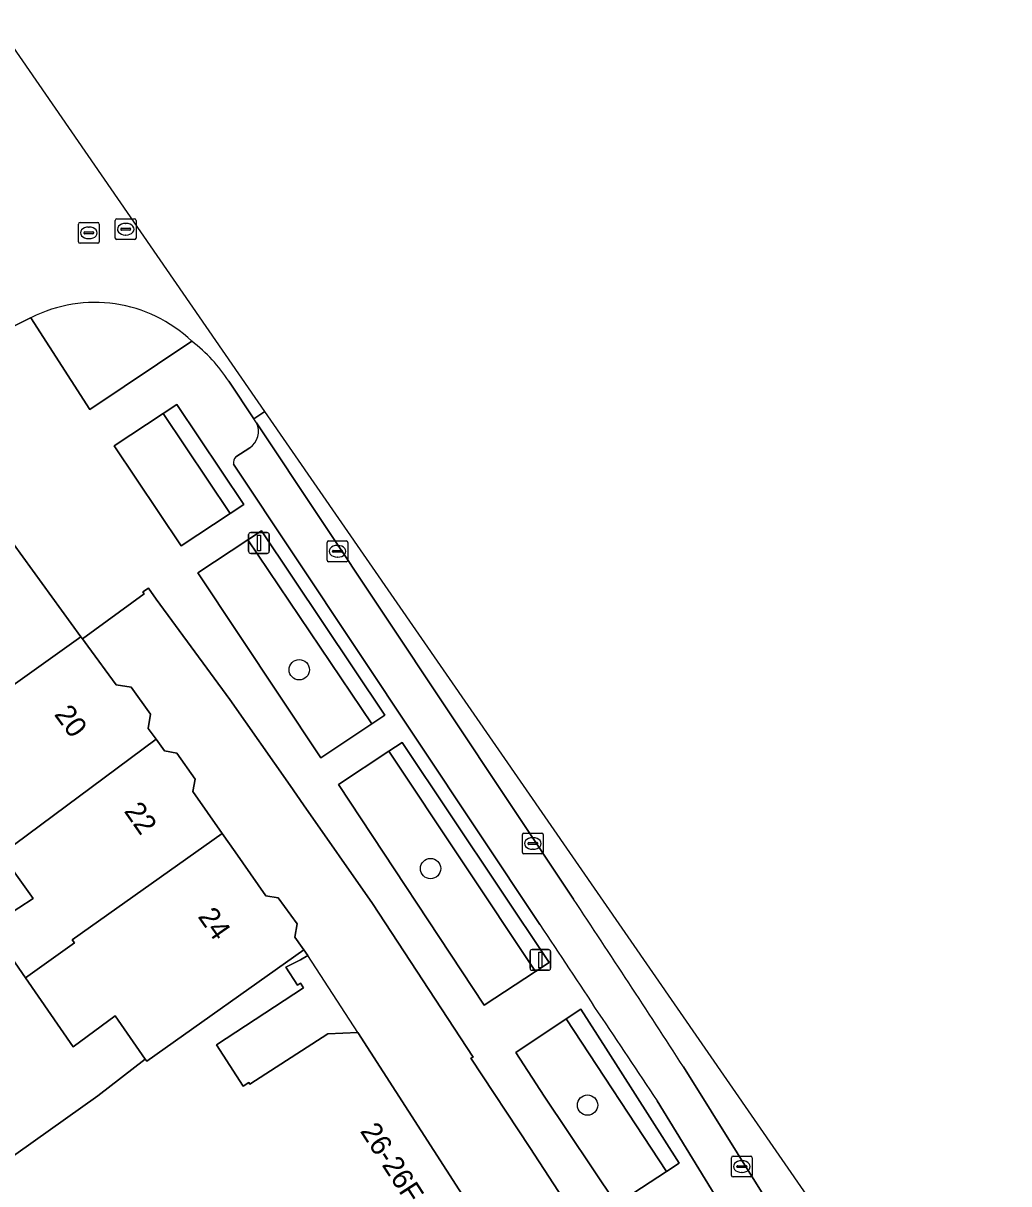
# Model space of a CAD drawing. Extents: x 159262 to 160143, y 383399 to 384319.
# Drawn here: x 159523.8 to 159571.2, y 384203.2 to 384259.1 of the extents above; entities that cross this region are included whole.
import ezdxf

# ---------------------------------------------------------------- set-up
doc = ezdxf.new("R2010")
doc.units = 0
for name, color, linetype in [('IMGEO_Boom', 7, 'Continuous'), ('IMGEO_Erf', 7, 'Continuous'), ('IMGEO_Groenvoorziening', 7, 'Continuous'), ('IMGEO_Kolk', 7, 'Continuous'), ('IMGEO_Lichtmast', 7, 'Continuous'), ('IMGEO_Pand', 7, 'Continuous'), ('IMGEO_Pand_nummerreeks', 7, 'Continuous'), ('IMGEO_Pand_overbouw', 7, 'Continuous'), ('IMGEO_Parkeervlak_open', 7, 'Continuous'), ('IMGEO_Rijbaan_lokaal_gesloten', 7, 'Continuous'), ('IMGEO_Rijbaan_lokaal_open', 7, 'Continuous'), ('IMGEO_Rioolput', 7, 'Continuous'), ('IMGEO_Voetpad_open', 7, 'Continuous')]:
    doc.layers.add(name, color=color, linetype=linetype)

msp = doc.modelspace()

# ---------------------------------------------------------------- linework, layer by layer
at = {"layer": 'IMGEO_Boom'}
for centre in [(159537.04, 384227.953), (159543.359, 384218.378), (159550.915, 384206.992)]:
    msp.add_circle(centre, 0.489, dxfattribs=at)
at = {"layer": 'IMGEO_Erf'}
for points in [[(159551.354, 384200.029), (159548.142, 384204.946), (159545.303, 384209.26), (159545.411, 384209.299), (159540.561, 384216.702), (159537.239, 384221.447), (159536.601, 384222.376), (159533.693, 384226.516), (159530.148, 384231.353), (159529.775, 384231.885), (159529.513, 384231.702), (159529.577, 384231.612), (159526.601, 384229.44), (159526.855, 384229.09), (159528.225, 384227.23), (159528.948, 384227.113), (159529.882, 384225.819), (159529.77, 384225.131), (159530.151, 384224.613), (159530.554, 384224.04), (159531.139, 384223.938), (159532.024, 384222.678), (159531.92, 384222.085), (159533.323, 384220.076), (159533.949, 384219.18), (159535.438, 384217.06), (159536.02, 384216.97), (159536.932, 384215.726), (159536.831, 384215.074), (159537.183, 384214.573), (159537.256, 384214.469), (159537.447, 384214.197), (159537.097, 384213.979), (159536.397, 384213.631), (159536.96, 384212.765), (159537.102, 384212.859), (159537.248, 384212.638), (159533.063, 384209.899), (159534.332, 384207.903), (159534.609, 384208.082), (159534.664, 384207.998), (159538.42, 384210.43), (159539.863, 384210.481), (159547.183, 384199.12)], [(159522.678, 384204.112), (159527.344, 384207.445), (159529.629, 384209.206), (159528.17, 384211.293), (159526.162, 384209.805), (159523.859, 384213.125), (159522.149, 384215.591), (159524.231, 384216.942), (159522.712, 384219.072)]]:
    msp.add_lwpolyline(points, dxfattribs=at)
at = {"layer": 'IMGEO_Groenvoorziening'}
msp.add_lwpolyline([(159524.126, 384244.897), (159526.957, 384240.487), (159531.872, 384243.763)], dxfattribs=at)
for points in [[(159531.147, 384240.721), (159530.496, 384240.292), (159533.718, 384235.468), (159534.375, 384235.901)], [(159530.496, 384240.292), (159528.132, 384238.735), (159531.352, 384233.91), (159533.718, 384235.468)], [(159534.571, 384234.208), (159532.158, 384232.612), (159538.072, 384223.706), (159540.527, 384225.34)], [(159535.215, 384234.634), (159534.571, 384234.208), (159540.527, 384225.34), (159541.159, 384225.761)], [(159541.995, 384224.454), (159541.351, 384224.029), (159548.406, 384213.417), (159549.073, 384213.853)], [(159541.351, 384224.029), (159538.927, 384222.428), (159545.947, 384211.809), (159548.406, 384213.417)], [(159550.589, 384211.609), (159549.886, 384211.139), (159554.72, 384203.802), (159555.33, 384204.201), (159551.795, 384209.739)], [(159549.886, 384211.139), (159547.465, 384209.522), (159548.833, 384207.424), (159552.31, 384202.225), (159554.72, 384203.802)]]:
    msp.add_lwpolyline(points, close=True, dxfattribs=at)
msp.add_arc((159527.197, 384238.853), 6.78, 46.4079, 116.9345, dxfattribs=at)
at = {"layer": 'IMGEO_Kolk'}
for p, q in [((159538.452, 384234.155), (159539.304, 384234.155)), ((159538.377, 384233.229), (159538.377, 384234.081)), ((159538.636, 384233.649), (159538.636, 384233.661)), ((159539.074, 384233.612), (159538.676, 384233.612)), ((159538.679, 384233.698), (159539.077, 384233.698)), ((159538.865, 384233.935), (159538.89, 384233.935)), ((159539.12, 384233.661), (159539.12, 384233.649)), ((159539.378, 384234.081), (159539.378, 384233.229)), ((159539.304, 384233.155), (159538.452, 384233.155)), ((159538.888, 384233.375), (159538.863, 384233.375)), ((159547.782, 384219.161), (159547.782, 384220.013)), ((159547.857, 384220.087), (159548.709, 384220.087)), ((159548.084, 384219.63), (159548.482, 384219.63)), ((159548.27, 384219.867), (159548.295, 384219.867)), ((159548.783, 384220.013), (159548.783, 384219.161)), ((159548.709, 384219.087), (159547.857, 384219.087)), ((159548.041, 384219.581), (159548.041, 384219.593)), ((159548.479, 384219.544), (159548.081, 384219.544)), ((159548.293, 384219.307), (159548.268, 384219.307)), ((159548.525, 384219.593), (159548.525, 384219.581)), ((159557.844, 384203.606), (159557.844, 384204.458)), ((159557.919, 384204.532), (159558.771, 384204.532)), ((159558.103, 384204.026), (159558.103, 384204.038)), ((159558.541, 384203.989), (159558.143, 384203.989)), ((159558.146, 384204.075), (159558.544, 384204.075)), ((159558.332, 384204.312), (159558.357, 384204.312)), ((159558.587, 384204.038), (159558.587, 384204.026)), ((159558.845, 384204.458), (159558.845, 384203.606)), ((159558.771, 384203.532), (159557.919, 384203.532)), ((159558.355, 384203.752), (159558.33, 384203.752))]:
    msp.add_line(p, q, dxfattribs=at)
for points in [[(159538.452, 384234.155), (159539.304, 384234.155)], [(159538.377, 384233.229), (159538.377, 384234.081)], [(159539.378, 384234.081), (159539.378, 384233.229)], [(159539.304, 384233.155), (159538.452, 384233.155)], [(159547.782, 384219.161), (159547.782, 384220.013)], [(159547.857, 384220.087), (159548.709, 384220.087)], [(159548.783, 384220.013), (159548.783, 384219.161)], [(159548.709, 384219.087), (159547.857, 384219.087)], [(159557.844, 384203.606), (159557.844, 384204.458)], [(159557.919, 384204.532), (159558.771, 384204.532)], [(159558.845, 384204.458), (159558.845, 384203.606)], [(159558.771, 384203.532), (159557.919, 384203.532)]]:
    msp.add_lwpolyline(points, dxfattribs=at)
for centre, radius, start, end in [((159538.454, 384234.079), 0.0765, 91.552, 178.448), ((159538.454, 384234.079), 0.0765, 91.552, 178.448), ((159539.302, 384234.079), 0.0765, 1.552, 88.448), ((159539.302, 384234.079), 0.0765, 1.552, 88.448), ((159538.676, 384233.658), 0.0403, 85.8775, 175.7526), ((159538.673, 384233.648), 0.0366, 178.938, 274.7102), ((159539.077, 384233.655), 0.043, 264.8664, 352.4533), ((159539.081, 384233.66), 0.0386, 1.7309, 96.639), ((159538.454, 384233.231), 0.0765, 181.552, 268.448), ((159538.454, 384233.231), 0.0765, 181.552, 268.448), ((159539.302, 384233.231), 0.0765, 271.552, 358.448), ((159539.302, 384233.231), 0.0765, 271.552, 358.448), ((159547.859, 384220.011), 0.0765, 91.552, 178.448), ((159547.859, 384220.011), 0.0765, 91.552, 178.448), ((159548.081, 384219.59), 0.0403, 85.8775, 175.7526), ((159548.486, 384219.592), 0.0386, 1.7309, 96.639), ((159548.707, 384220.011), 0.0765, 1.552, 88.448), ((159548.707, 384220.011), 0.0765, 1.552, 88.448), ((159547.859, 384219.163), 0.0765, 181.552, 268.448), ((159547.859, 384219.163), 0.0765, 181.552, 268.448), ((159548.078, 384219.58), 0.0366, 178.938, 274.7102), ((159548.482, 384219.587), 0.043, 264.8664, 352.4533), ((159548.707, 384219.163), 0.0765, 271.552, 358.448), ((159548.707, 384219.163), 0.0765, 271.552, 358.448), ((159557.921, 384204.456), 0.0765, 91.552, 178.448), ((159557.921, 384204.456), 0.0765, 91.552, 178.448), ((159558.143, 384204.035), 0.0403, 85.8775, 175.7526), ((159558.14, 384204.025), 0.0366, 178.938, 274.7102), ((159558.544, 384204.032), 0.043, 264.8664, 352.4533), ((159558.548, 384204.037), 0.0386, 1.7309, 96.639), ((159558.769, 384204.456), 0.0765, 1.552, 88.448), ((159558.769, 384204.456), 0.0765, 1.552, 88.448), ((159557.921, 384203.608), 0.0765, 181.552, 268.448), ((159557.921, 384203.608), 0.0765, 181.552, 268.448), ((159558.769, 384203.608), 0.0765, 271.552, 358.448), ((159558.769, 384203.608), 0.0765, 271.552, 358.448)]:
    msp.add_arc(centre, radius, start, end, dxfattribs=at)
for centre, major_axis, ratio, start_param, end_param in [((159538.864, 384233.655), (-0.387, 0.002), 0.722429, 4.712389, 7.853982), ((159538.889, 384233.655), (-0.39, 0.002), 0.717154, 1.570796, 4.712389), ((159548.269, 384219.587), (-0.387, 0.002), 0.722429, 4.712389, 7.853982), ((159548.294, 384219.587), (-0.39, 0.002), 0.717154, 1.570796, 4.712389), ((159558.331, 384204.032), (-0.387, 0.002), 0.722429, 4.712389, 7.853982), ((159558.356, 384204.032), (-0.39, 0.002), 0.717154, 1.570796, 4.712389)]:
    msp.add_ellipse(centre, major_axis=major_axis, ratio=ratio, start_param=start_param, end_param=end_param, dxfattribs=at)
at = {"layer": 'IMGEO_Lichtmast'}
for p, q in [((159534.604, 384233.655), (159534.604, 384234.455)), ((159534.604, 384234.455), (159534.604, 384233.655)), ((159534.704, 384234.555), (159535.494, 384234.555)), ((159535.494, 384234.555), (159534.704, 384234.555)), ((159535.594, 384234.455), (159535.594, 384233.655)), ((159535.594, 384233.655), (159535.594, 384234.455)), ((159535.494, 384233.555), (159534.704, 384233.555)), ((159534.704, 384233.555), (159535.494, 384233.555)), ((159548.148, 384213.582), (159548.148, 384214.382)), ((159548.148, 384214.382), (159548.148, 384213.582)), ((159548.248, 384214.482), (159549.038, 384214.482)), ((159549.038, 384214.482), (159548.248, 384214.482)), ((159549.138, 384214.382), (159549.138, 384213.582)), ((159549.138, 384213.582), (159549.138, 384214.382)), ((159549.038, 384213.482), (159548.248, 384213.482)), ((159548.248, 384213.482), (159549.038, 384213.482))]:
    msp.add_line(p, q, dxfattribs=at)
for points in [[(159535.024, 384234.43), (159535.174, 384234.43), (159535.174, 384233.68), (159535.024, 384233.68), (159535.024, 384234.43)], [(159548.568, 384214.357), (159548.718, 384214.357), (159548.718, 384213.607), (159548.568, 384213.607), (159548.568, 384214.357)]]:
    msp.add_lwpolyline(points, dxfattribs=at)
for centre, start, end in [((159534.704, 384234.455), 90, 180), ((159534.704, 384234.455), 90, 180), ((159535.494, 384234.455), 0, 90), ((159535.494, 384234.455), 360, 90), ((159534.704, 384233.655), 180, 270), ((159534.704, 384233.655), 180, 270), ((159535.494, 384233.655), 270, 0), ((159535.494, 384233.655), 270, 0), ((159548.248, 384214.382), 90, 180), ((159548.248, 384214.382), 90, 180), ((159549.038, 384214.382), 0, 90), ((159549.038, 384214.382), 360, 90), ((159548.248, 384213.582), 180, 270), ((159548.248, 384213.582), 180, 270), ((159549.038, 384213.582), 270, 0), ((159549.038, 384213.582), 270, 0)]:
    msp.add_arc(centre, 0.1, start, end, dxfattribs=at)
at = {"layer": 'IMGEO_Pand'}
for points in [[(159526.529, 384229.54), (159523.274, 384234.029), (159522.063, 384234.31), (159510.153, 384228.281), (159507.936, 384227.159), (159507.779, 384227.08), (159511.831, 384219.063), (159512.037, 384218.606), (159514.484, 384220.351), (159514.917, 384220.659), (159514.693, 384221.103), (159513.243, 384223.971), (159514.922, 384224.821), (159516.242, 384222.207)], [(159530.151, 384224.613), (159529.77, 384225.131), (159529.882, 384225.819), (159528.948, 384227.113), (159528.225, 384227.23), (159526.855, 384229.09), (159526.601, 384229.44), (159526.529, 384229.54), (159516.242, 384222.207), (159518.295, 384219.209), (159519.627, 384220.14), (159521.178, 384221.224), (159522.712, 384219.072)], [(159523.859, 384213.125), (159526.215, 384214.8), (159526.111, 384214.947), (159533.323, 384220.076), (159531.92, 384222.085), (159532.024, 384222.678), (159531.139, 384223.938), (159530.554, 384224.04), (159530.151, 384224.613), (159522.712, 384219.072), (159524.231, 384216.942), (159522.149, 384215.591)], [(159537.256, 384214.469), (159537.183, 384214.573), (159536.831, 384215.074), (159536.932, 384215.726), (159536.02, 384216.97), (159535.438, 384217.06), (159533.949, 384219.18), (159533.323, 384220.076), (159526.111, 384214.947), (159526.215, 384214.8), (159523.859, 384213.125), (159526.162, 384209.805), (159528.17, 384211.293), (159529.629, 384209.206), (159529.701, 384209.102)], [(159539.863, 384210.481), (159538.42, 384210.43), (159534.664, 384207.998), (159534.609, 384208.082), (159534.332, 384207.903), (159533.063, 384209.899), (159537.248, 384212.638), (159537.102, 384212.859), (159536.96, 384212.765), (159536.397, 384213.631), (159537.097, 384213.979), (159537.447, 384214.197), (159537.256, 384214.469), (159529.701, 384209.102), (159529.629, 384209.206), (159527.344, 384207.445), (159522.678, 384204.112), (159520.261, 384202.395), (159523.251, 384196.485), (159527.926, 384185.757), (159531.721, 384188.044), (159547.992, 384197.852), (159547.811, 384198.149), (159547.183, 384199.12)]]:
    msp.add_lwpolyline(points, close=True, dxfattribs=at)
at = {"layer": 'IMGEO_Pand_overbouw'}
msp.add_lwpolyline([(159539.863, 384210.481), (159537.447, 384214.197), (159537.097, 384213.979), (159536.397, 384213.631), (159536.96, 384212.765), (159537.102, 384212.859), (159537.248, 384212.638), (159533.063, 384209.899), (159534.332, 384207.903), (159534.609, 384208.082), (159534.664, 384207.998), (159538.42, 384210.43)], close=True, dxfattribs=at)
at = {"layer": 'IMGEO_Parkeervlak_open'}
for points in [[(159550.244, 384216.906), (159534.977, 384239.84)], [(159534.66, 384238.638), (159533.989, 384238.203)], [(159533.876, 384237.843), (159548.622, 384215.688)], [(159571.194, 384183.742), (159555.529, 384208.842)], [(159554.271, 384207.194), (159569.528, 384182.286)]]:
    msp.add_lwpolyline(points, dxfattribs=at)
for centre, radius, start, end in [((159534.137, 384239.419), 0.939, 303.7999, 26.6519), ((159534.242, 384237.926), 0.375, 132.4108, 192.7362), ((158898.261, 383783.844), 782.703, 32.887215, 33.593004), ((160397.157, 384773.887), 1015.676, 213.338472, 213.913924)]:
    msp.add_arc(centre, radius, start, end, dxfattribs=at)
at = {"layer": 'IMGEO_Rijbaan_lokaal_gesloten'}
for points in [[(159561.466, 384202.663), (159535.383, 384240.391), (159534.856, 384240.024)], [(159534.977, 384239.84), (159550.244, 384216.906)], [(159555.529, 384208.842), (159571.194, 384183.742)]]:
    msp.add_lwpolyline(points, dxfattribs=at)
for centre, radius, start, end in [((159534.174, 384239.444), 0.896, 26.2685, 40.3901), ((158898.261, 383783.844), 782.703, 32.887215, 33.593004)]:
    msp.add_arc(centre, radius, start, end, dxfattribs=at)
at = {"layer": 'IMGEO_Rijbaan_lokaal_open'}
for points in [[(159535.383, 384240.391), (159522.463, 384259.078), (159522.442, 384259.065), (159523.046, 384257.984)], [(159519.045, 384247.818), (159517.909, 384247.254), (159517.47, 384247.014), (159519.679, 384242.663), (159520.998, 384243.342), (159524.107, 384244.887), (159524.126, 384244.897)], [(159533.645, 384241.837), (159534.856, 384240.024), (159535.383, 384240.391)]]:
    msp.add_lwpolyline(points, dxfattribs=at)
for centre, radius, start, end in [((159527.197, 384238.853), 6.78, 46.4079, 116.9345), ((159527.255, 384237.734), 7.594, 32.7064, 52.5565)]:
    msp.add_arc(centre, radius, start, end, dxfattribs=at)
at = {"layer": 'IMGEO_Rioolput'}
for p, q in [((159526.411, 384248.559), (159526.411, 384249.411)), ((159526.486, 384249.485), (159527.338, 384249.485)), ((159526.899, 384249.265), (159526.924, 384249.265)), ((159527.412, 384249.411), (159527.412, 384248.559)), ((159528.185, 384248.735), (159528.185, 384249.587)), ((159528.26, 384249.661), (159529.112, 384249.661)), ((159528.673, 384249.441), (159528.698, 384249.441)), ((159529.186, 384249.587), (159529.186, 384248.735)), ((159526.67, 384248.979), (159526.67, 384248.991)), ((159527.108, 384248.942), (159526.71, 384248.942)), ((159526.713, 384249.028), (159527.111, 384249.028)), ((159526.922, 384248.705), (159526.897, 384248.705)), ((159527.154, 384248.991), (159527.154, 384248.979)), ((159528.444, 384249.155), (159528.444, 384249.167)), ((159528.882, 384249.118), (159528.484, 384249.118)), ((159528.487, 384249.204), (159528.885, 384249.204)), ((159528.696, 384248.881), (159528.671, 384248.881)), ((159528.928, 384249.167), (159528.928, 384249.155)), ((159527.338, 384248.485), (159526.486, 384248.485)), ((159529.112, 384248.661), (159528.26, 384248.661))]:
    msp.add_line(p, q, dxfattribs=at)
for points in [[(159526.411, 384248.559), (159526.411, 384249.411)], [(159526.486, 384249.485), (159527.338, 384249.485)], [(159527.412, 384249.411), (159527.412, 384248.559)], [(159528.185, 384248.735), (159528.185, 384249.587)], [(159528.26, 384249.661), (159529.112, 384249.661)], [(159529.186, 384249.587), (159529.186, 384248.735)], [(159527.338, 384248.485), (159526.486, 384248.485)], [(159529.112, 384248.661), (159528.26, 384248.661)]]:
    msp.add_lwpolyline(points, dxfattribs=at)
for centre, radius, start, end in [((159526.488, 384249.409), 0.0765, 91.552, 178.448), ((159526.488, 384249.409), 0.0765, 91.552, 178.448), ((159527.336, 384249.409), 0.0765, 1.552, 88.448), ((159527.336, 384249.409), 0.0765, 1.552, 88.448), ((159528.262, 384249.585), 0.0765, 91.552, 178.448), ((159528.262, 384249.585), 0.0765, 91.552, 178.448), ((159529.11, 384249.585), 0.0765, 1.552, 88.448), ((159529.11, 384249.585), 0.0765, 1.552, 88.448), ((159526.71, 384248.988), 0.0403, 85.8775, 175.7526), ((159526.707, 384248.978), 0.0366, 178.938, 274.7102), ((159527.111, 384248.985), 0.043, 264.8664, 352.4533), ((159527.115, 384248.99), 0.0386, 1.7309, 96.639), ((159528.262, 384248.737), 0.0765, 181.552, 268.448), ((159528.262, 384248.737), 0.0765, 181.552, 268.448), ((159528.484, 384249.164), 0.0403, 85.8775, 175.7526), ((159528.481, 384249.154), 0.0366, 178.938, 274.7102), ((159528.885, 384249.161), 0.043, 264.8664, 352.4533), ((159528.889, 384249.166), 0.0386, 1.7309, 96.639), ((159529.11, 384248.737), 0.0765, 271.552, 358.448), ((159529.11, 384248.737), 0.0765, 271.552, 358.448), ((159526.488, 384248.561), 0.0765, 181.552, 268.448), ((159526.488, 384248.561), 0.0765, 181.552, 268.448), ((159527.336, 384248.561), 0.0765, 271.552, 358.448), ((159527.336, 384248.561), 0.0765, 271.552, 358.448)]:
    msp.add_arc(centre, radius, start, end, dxfattribs=at)
for centre, major_axis, ratio, start_param, end_param in [((159526.898, 384248.985), (-0.387, 0.002), 0.722429, 4.712389, 7.853982), ((159526.923, 384248.985), (-0.39, 0.002), 0.717154, 1.570796, 4.712389), ((159528.672, 384249.161), (-0.387, 0.002), 0.722429, 4.712389, 7.853982), ((159528.697, 384249.161), (-0.39, 0.002), 0.717154, 1.570796, 4.712389)]:
    msp.add_ellipse(centre, major_axis=major_axis, ratio=ratio, start_param=start_param, end_param=end_param, dxfattribs=at)
at = {"layer": 'IMGEO_Voetpad_open'}
for points in [[(159531.872, 384243.763), (159526.957, 384240.487), (159524.126, 384244.897), (159524.107, 384244.887), (159520.998, 384243.342)], [(159534.856, 384240.024), (159533.645, 384241.837)], [(159533.989, 384238.203), (159534.66, 384238.638)], [(159548.622, 384215.688), (159533.876, 384237.843)], [(159523.274, 384234.029), (159526.529, 384229.54), (159526.601, 384229.44), (159529.577, 384231.612), (159529.513, 384231.702), (159529.775, 384231.885), (159530.148, 384231.353), (159533.693, 384226.516), (159536.601, 384222.376), (159537.239, 384221.447), (159540.561, 384216.702), (159545.411, 384209.299), (159545.303, 384209.26), (159548.142, 384204.946), (159551.354, 384200.029)], [(159569.528, 384182.286), (159554.271, 384207.194)]]:
    msp.add_lwpolyline(points, dxfattribs=at)
for points in [[(159531.352, 384233.91), (159528.132, 384238.735), (159530.496, 384240.292), (159531.147, 384240.721), (159534.375, 384235.901), (159533.718, 384235.468)], [(159538.072, 384223.706), (159532.158, 384232.612), (159534.571, 384234.208), (159535.215, 384234.634), (159541.159, 384225.761), (159540.527, 384225.34)], [(159538.927, 384222.428), (159541.351, 384224.029), (159541.995, 384224.454), (159549.073, 384213.853), (159548.406, 384213.417), (159545.947, 384211.809)], [(159547.465, 384209.522), (159549.886, 384211.139), (159550.589, 384211.609), (159551.795, 384209.739), (159555.33, 384204.201), (159554.72, 384203.802), (159552.31, 384202.225), (159548.833, 384207.424)]]:
    msp.add_lwpolyline(points, close=True, dxfattribs=at)
for centre, radius, start, end in [((159527.255, 384237.734), 7.594, 32.7064, 52.5565), ((159534.137, 384239.419), 0.939, 303.7999, 26.6519), ((159534.174, 384239.444), 0.896, 26.2685, 40.3901), ((159534.242, 384237.926), 0.375, 132.4108, 192.7362), ((160397.157, 384773.887), 1015.676, 213.338472, 213.913924)]:
    msp.add_arc(centre, radius, start, end, dxfattribs=at)

# ---------------------------------------------------------------- texts
at = {"layer": 'IMGEO_Pand_nummerreeks'}
for s, rotation, p in [('20', 306.3253, (159525.211, 384225.797)), ('22', 304.9571, (159528.575, 384221.145)), ('24', 305.0484, (159532.13, 384216.065)), ('26-26F', 302.7959, (159539.943, 384205.741))]:
    msp.add_text(s, height=1, rotation=rotation, dxfattribs=at).set_placement(p)

doc.saveas('drawing.dxf')
